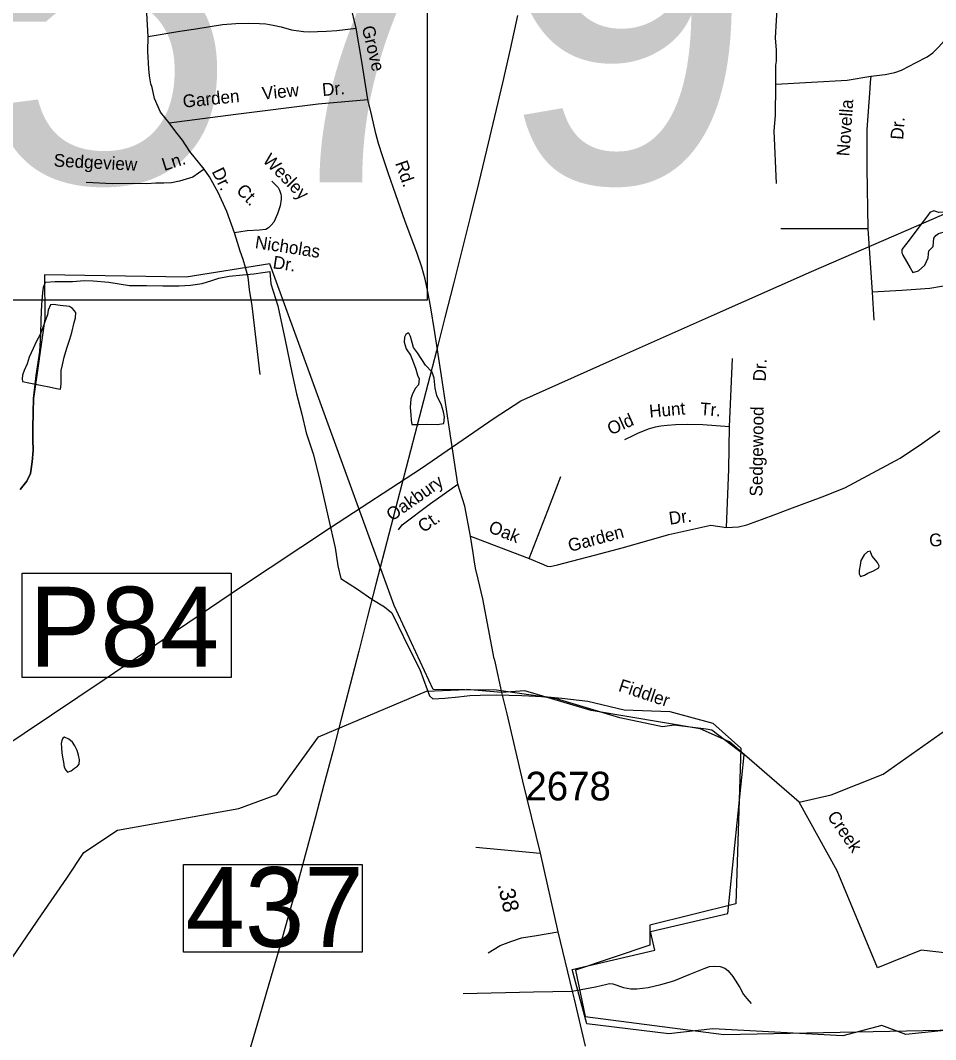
# Model space of a CAD drawing. Extents: x 1551653 to 1702041, y 811336 to 920032.
# Drawn here: x 1662302 to 1667009, y 848264 to 853507 of the extents above; entities that cross this region are included whole.
import ezdxf

# ---------------------------------------------------------------- set-up
doc = ezdxf.new("R2010")
doc.units = 0
for name, color, linetype in [('Old_Level_10', 7, 'Continuous'), ('Old_Level_17', 7, 'Continuous'), ('Old_Level_21', 7, 'Continuous'), ('Old_Level_3', 7, 'Continuous'), ('Old_Level_31', 7, 'Continuous'), ('Old_Level_32', 7, 'Continuous'), ('Old_Level_35', 7, 'Continuous'), ('Old_Level_48', 7, 'Continuous'), ('Old_Level_49', 7, 'Continuous'), ('Old_Level_50', 7, 'Continuous'), ('Old_Level_56', 7, 'Continuous'), ('Old_Level_59', 7, 'Continuous'), ('Old_Level_62', 7, 'Continuous'), ('Old_Level_8', 7, 'Continuous')]:
    doc.layers.add(name, color=color, linetype=linetype)

msp = doc.modelspace()

# ---------------------------------------------------------------- linework, layer by layer
at = {"layer": 'Old_Level_3'}
for points in [[(1664393.918, 852067.525), (1657557.401, 852067.525), (1657557.401, 854986.126), (1664393.918, 854986.126), (1664393.918, 852067.525)], [(1664859.11, 853531.367), (1664820.59, 853358.329), (1664781.157, 853185.443), (1664740.886, 853012.704), (1664699.851, 852840.107), (1664658.125, 852667.649), (1664615.781, 852495.322), (1664572.894, 852323.124), (1664529.539, 852151.047), (1664485.788, 851979.089), (1664441.715, 851807.245), (1664397.395, 851635.508), (1664352.9, 851463.875), (1664308.307, 851292.341), (1664263.686, 851120.9), (1664219.174, 850949.447), (1664174.85, 850777.843), (1664130.637, 850606.118), (1664086.461, 850434.308), (1664042.242, 850262.449), (1663997.903, 850090.571), (1663953.368, 849918.712), (1663908.559, 849746.904), (1663863.399, 849575.184), (1663817.812, 849403.583), (1663771.719, 849232.138), (1663725.044, 849060.883), (1663677.709, 848889.85), (1663629.637, 848719.077), (1663580.751, 848548.595), (1663530.974, 848378.441), (1663480.228, 848208.647)]]:
    msp.add_lwpolyline(points, dxfattribs=at)
at = {"layer": 'Old_Level_31'}
msp.add_line((1664777.207, 850049.933), (1664777.207, 850049.933), dxfattribs=at)
for points in [[(1662311.174, 850663.969), (1663386.053, 850663.969), (1663386.053, 850127.607), (1662311.174, 850127.607), (1662311.174, 850663.969)], [(1663141.655, 849164.511), (1664060.24, 849164.511), (1664060.24, 848713.958), (1663141.655, 848713.958), (1663141.655, 849164.511)]]:
    msp.add_lwpolyline(points, dxfattribs=at)
at = {"layer": 'Old_Level_32'}
msp.add_lwpolyline([(1664738.481, 850222.691), (1664743.772, 850200.127), (1664777.207, 850049.933), (1664804.107, 849939.904), (1664883.916, 849593.497), (1664975.025, 849223.63), (1665066.448, 848817.967), (1665140.7, 848514.138), (1665150.223, 848472.197), (1665207.362, 848230.085)], dxfattribs=at)
at = {"layer": 'Old_Level_35'}
for p, q in [((1666660.321, 852434.638), (1666212.572, 852434.638)), ((1666660.321, 852434.638), (1666682.57, 852108.969)), ((1666682.57, 852108.969), (1666690.913, 851964.226)), ((1665948.696, 851416.667), (1665964.848, 851768.527)), ((1664616.98, 850854.146), (1664919.587, 850738.601)), ((1664645.11, 849254.582), (1664975.025, 849223.63))]:
    msp.add_line(p, q, dxfattribs=at)
for points in [[(1666187.995, 853178.691), (1666187.995, 853276.871), (1666190.863, 853296.966), (1666190.863, 853354.381), (1666185.126, 853417.537), (1666196.602, 853596.098), (1666213.816, 853848.723), (1666248.244, 854256.369), (1666276.322, 854583.185)], [(1664028.428, 853466.424), (1663999.929, 853586.858), (1663982.263, 853647.462), (1663929.266, 853798.974), (1663866.175, 853978.261), (1663780.37, 854205.528), (1663699.614, 854397.443)], [(1662958.979, 853423.873), (1662945.04, 853665.139), (1662937.469, 853902.506), (1662910.389, 854071.179)], [(1666675.726, 853219.456), (1666750.319, 853228.068), (1666799.092, 853239.551), (1666833.521, 853251.034), (1666873.687, 853271.129), (1666905.246, 853288.354), (1666965.494, 853319.932), (1666994.185, 853340.027), (1667025.744, 853371.606), (1667065.91, 853414.667), (1667097.469, 853457.728), (1667123.29, 853495.047), (1667149.111, 853549.592), (1667212.229, 853661.55), (1667278.216, 853793.605), (1667306.906, 853856.761), (1667344.204, 853940.013), (1667398.715, 854051.972)], [(1662958.979, 853423.873), (1663122.783, 853450.664), (1663204.685, 853463.272), (1663341.712, 853485.336), (1663411.014, 853491.64), (1663477.166, 853493.216), (1663532.292, 853491.64), (1663565.368, 853488.488), (1663601.593, 853482.184), (1663644.119, 853474.304), (1663696.096, 853458.545), (1663757.522, 853449.088), (1663790.598, 853447.513), (1663829.973, 853449.088), (1663877.224, 853452.24), (1663929.201, 853455.393), (1664028.428, 853466.424)], [(1663067.657, 852979.444), (1663023.556, 853034.603), (1662992.055, 853105.523), (1662979.455, 853162.258), (1662973.155, 853181.171), (1662966.854, 853222.146), (1662963.705, 853258.394), (1662957.405, 853346.649), (1662958.979, 853423.873)], [(1664089.907, 853100.709), (1664058.353, 853296.217), (1664028.428, 853466.424)], [(1666187.995, 853178.691), (1666555.227, 853199.361), (1666675.726, 853219.456)], [(1666675.726, 853219.456), (1666672.856, 853189.026), (1666671.349, 853157.166), (1666656.241, 852945.359), (1666655.643, 852746.932), (1666660.321, 852434.638)], [(1666190.863, 852668.273), (1666179.388, 852938.123), (1666185.126, 853018.504), (1666185.126, 853081.66), (1666187.995, 853110.368), (1666187.995, 853178.691)], [(1663067.657, 852979.444), (1663411.014, 853025.147), (1663833.917, 853078.298), (1664089.907, 853100.709)], [(1664551.95, 851120.67), (1664509.696, 851404.879), (1664467.239, 851678.888), (1664434.533, 851901.072), (1664411.524, 852039.212), (1664397.781, 852111.331), (1664384.27, 852175.238), (1664366.921, 852237.223), (1664343.135, 852307.545), (1664280.163, 852477.915), (1664232.82, 852610.146), (1664193.477, 852722.206), (1664164.458, 852810.641), (1664144.543, 852874.479), (1664130.36, 852924.994), (1664109.408, 853016.67), (1664089.907, 853100.709)], [(1663246.634, 852741.138), (1663172.967, 852831.986), (1663135.383, 852891.188), (1663102.307, 852933.74), (1663067.657, 852979.444)], [(1663246.634, 852741.138), (1663189.917, 852700.863), (1663120.392, 852680.725), (1663080.141, 852671.572), (1663039.89, 852669.741), (1662999.64, 852669.741), (1662952.071, 852666.08), (1662886.206, 852667.91), (1662776.431, 852666.08), (1662641.041, 852673.403)], [(1663403.978, 852413.444), (1663363.728, 852523.286), (1663319.818, 852622.143), (1663274.078, 852702.694), (1663246.634, 852741.138)], [(1663595.699, 852679.719), (1663627.461, 852647.459), (1663635.381, 852633.489), (1663641.375, 852613.358), (1663643.173, 852603.315), (1663643.251, 852587.505), (1663638.957, 852553.374), (1663624.692, 852511.242), (1663606.437, 852469.591), (1663592.507, 852453.663), (1663578.415, 852439.742), (1663564.249, 852431.826), (1663532.356, 852428.073), (1663468.445, 852424.368), (1663403.978, 852413.444)], [(1663536.096, 851686.201), (1663511.267, 851892.414), (1663494.023, 852038.441), (1663480.128, 852122.768), (1663473.503, 852186.438), (1663460.695, 852235.867), (1663447.888, 852276.142), (1663433.252, 852320.078), (1663418.615, 852364.015), (1663403.978, 852413.444)], [(1668368.865, 852394.096), (1668053.534, 852407.083), (1667697.151, 852400.827), (1667538.034, 852382.006), (1667429.573, 852343.037), (1667204.308, 852192.728), (1667099.727, 852147.938), (1666980.143, 852128.453), (1666835.528, 852117.319), (1666682.57, 852108.969)], [(1665948.696, 851416.667), (1665811.82, 851426.25), (1665733.011, 851427.851), (1665670.941, 851426.113), (1665629.041, 851422.359), (1665596.157, 851419.026), (1665567.056, 851414.813), (1665531.036, 851404.941), (1665476.929, 851381.228), (1665452.877, 851369.508), (1665408.655, 851349.797)], [(1665933.775, 850898.893), (1665945.468, 851198.616), (1665948.696, 851416.667)], [(1665933.775, 850898.893), (1665995.681, 850902.436), (1666037.702, 850912.19), (1666113.903, 850939.857), (1666187.923, 850967.734), (1666260.096, 850994.916), (1666426.225, 851055.976), (1666542.445, 851103.243), (1666827.093, 851255.742), (1666941.522, 851333.062), (1667031.857, 851396.46)], [(1664246.833, 850886.54), (1664264.969, 850912.387), (1664411.462, 851021.468), (1664551.95, 851120.67)], [(1664616.98, 850854.146), (1664588.406, 851008.336), (1664551.95, 851120.67)], [(1664919.587, 850738.601), (1665014.859, 850985.999), (1665081.857, 851161.53)], [(1664919.587, 850738.601), (1664993.209, 850708.289), (1665011.254, 850700.12), (1665027.218, 850697.994), (1665065.007, 850706.229), (1665254.308, 850755.612), (1665403.402, 850795.805), (1665637.68, 850862.485), (1665853.086, 850911.11), (1665933.775, 850898.893)], [(1664738.481, 850222.691), (1664679.833, 850530.855), (1664656.978, 850633.004), (1664643.248, 850689.996), (1664635.496, 850731.978), (1664630.313, 850768.358), (1664616.98, 850854.146)], [(1664707.895, 848710.416), (1664770.09, 848747.972), (1664824.161, 848769.684), (1664880.148, 848787.358), (1664956.224, 848799.018), (1665066.448, 848817.967)], [(1665140.7, 848514.138), (1665260.433, 848535.301), (1665318.54, 848548.93), (1665332.428, 848552.847), (1665348.392, 848550.725), (1665404.252, 848532.578), (1665442.342, 848526.204), (1665472.158, 848526.197), (1665530.305, 848531.82), (1665596.256, 848547.49), (1665662.286, 848566.958), (1665742.571, 848598.546), (1665818.65, 848630.016), (1665846.666, 848639.855), (1665872.715, 848641.725), (1665900.507, 848640.56), (1665924.536, 848631.469), (1665940.497, 848619.337), (1665951.255, 848607.112), (1665966.298, 848589.199), (1666001.977, 848533.044), (1666021.655, 848497.024), (1666037.617, 848474.888), (1666061.34, 848450.794)], [(1664578.778, 848501.125), (1664940.713, 848510.324), (1665140.7, 848514.138)]]:
    msp.add_lwpolyline(points, dxfattribs=at)
at = {"layer": 'Old_Level_48'}
msp.add_line((1663663.55, 851861.735), (1663698.71, 851695.272), dxfattribs=at)
for points in [[(1662301.023, 851094.306), (1662335.816, 851136.743), (1662354.537, 851176.431), (1662363.592, 851236.264), (1662368.608, 851294.157), (1662365.596, 851351.175), (1662366.607, 851409.131), (1662368.018, 851490.069), (1662369.271, 851562.015), (1662377.289, 851619.859), (1662383.359, 851680.735), (1662394.523, 851746.529), (1662402.542, 851804.376), (1662407.063, 851891.263), (1662408.385, 851967.204), (1662411.764, 852046.115), (1662417.798, 852104.989), (1662421.325, 852134.92), (1662431.774, 852159.746), (1662480.924, 852163.979), (1662571.062, 852163.578), (1662631.245, 852168.641), (1662677.289, 852166.925), (1662757.292, 852159.684), (1662864.171, 852143.03), (1662951.32, 852143.674), (1663035.415, 852141.367), (1663119.545, 852141.059), (1663176.691, 852144.169), (1663236.959, 852154.225), (1663287.307, 852169.435), (1663323.564, 852180.865), (1663376.825, 852191.032), (1663447.057, 852197.935), (1663502.251, 852204.074), (1663549.436, 852210.337), (1663585.571, 852214.772), (1663590.482, 852151.728), (1663626.562, 852038.224), (1663663.55, 851861.735)], [(1663698.71, 851695.272), (1663722.844, 851585.948), (1663749.055, 851480.594), (1663771.43, 851385.292), (1663808.602, 851276.769), (1663840.436, 851149.335), (1663885.068, 850951.74), (1663920.367, 850793.269), (1663934.803, 850702.088), (1663950.692, 850636.875), (1664036.85, 850580.563), (1664110.078, 850529.448), (1664175.504, 850490.452), (1664212.013, 850458.897), (1664244.907, 850392.42), (1664299.083, 850282.631), (1664356.176, 850167.798), (1664394.451, 850065.256), (1664406.911, 850033.077), (1664423.657, 850016.824), (1664485.809, 850019.856), (1664555.057, 850027.776), (1664613.272, 850034.865), (1664666.376, 850036.04), (1664750.752, 850038.53), (1664882.073, 850033.552), (1664950.718, 850031.562), (1665012.858, 850027.221), (1665087.197, 850019.782), (1665221.007, 850004.904), (1665406.853, 849960.27), (1665641.847, 849951.318), (1665863.184, 849891.674), (1666007.904, 849763.866), (1665982.365, 848962.932), (1665539.692, 848852.164), (1665539.692, 848749.917), (1665156.61, 848622.109), (1665207.688, 848383.533), (1665919.425, 848290.434), (1668652.172, 848345.572)]]:
    msp.add_lwpolyline(points, dxfattribs=at)
at = {"layer": 'Old_Level_49'}
msp.add_line((1663586.015, 852255.104), (1663586.015, 852255.104), dxfattribs=at)
for points in [[(1663586.015, 852255.104), (1663155.2, 852185.745), (1662426.958, 852197.997), (1662427.265, 851972.491), (1662369.271, 851562.015), (1662368.018, 851490.069), (1662366.607, 851409.131), (1662365.596, 851351.175), (1662368.608, 851294.157), (1662363.592, 851236.264), (1662354.537, 851176.431), (1662335.816, 851136.743), (1662301.023, 851094.306)], [(1667069.747, 848311.952), (1666856.8, 848290.627), (1666732.026, 848336.558), (1666531.588, 848283.04), (1665863.589, 848319.137), (1665636.843, 848293.857), (1665214.846, 848345.427), (1665140.515, 848625.682), (1665565.485, 848723.646), (1665543.339, 848820.943), (1665941.345, 848912.806), (1666025.109, 849729.119), (1665859.222, 849855.226), (1665828.977, 849860.608), (1665664.73, 849881.523), (1665604.958, 849873.731), (1665385.039, 849919.253), (1665059.519, 850017.012), (1664751.121, 850061.508), (1664425.293, 850065.25), (1664225.367, 850497.962), (1663586.015, 852255.104)]]:
    msp.add_lwpolyline(points, dxfattribs=at)
at = {"layer": 'Old_Level_50'}
msp.add_line((1664759.373, 850056.219), (1664759.373, 850056.219), dxfattribs=at)
at = {"layer": 'Old_Level_56'}
msp.add_lwpolyline([(1658056.153, 847053.995), (1658642.585, 847434.49), (1659307.778, 847869.817), (1659997.143, 848323.061), (1660793.113, 848832.771), (1661317.196, 849168.109), (1662048.943, 849658.711), (1662732.387, 850115.879), (1663434.003, 850590.888), (1663897.7, 850898.837), (1664365.32, 851202.904), (1664738.338, 851460.066), (1664875.444, 851550.332), (1665347.956, 851760.249), (1665856.439, 851987.644), (1666371.13, 852215.114), (1666960.046, 852471.494), (1667669.083, 852779.927), (1672104.156, 854678.59), (1675930.75, 856261.388), (1682296.236, 858958.483), (1686555.226, 862371.176)], dxfattribs=at)
at = {"layer": 'Old_Level_59'}
for points in [[(1666307.413, 849486.099), (1666471.405, 849523.144), (1666739.408, 849629.258), (1667351.512, 850061.209), (1667636.203, 850347.043)], [(1657872.434, 846365.808), (1658298.894, 846465.667), (1658591.914, 846571.269), (1658752.995, 846693.669), (1659071.865, 847019.074), (1659181.297, 847089.576), (1659369.972, 847180.221), (1660010.316, 847448.58), (1660562.746, 847725.355), (1661101.497, 847932.985), (1661999.677, 848439.287), (1662184.736, 848576.723), (1662411.389, 848906.479), (1662541.299, 849094.727), (1662628.026, 849227.514), (1662801.953, 849341.684), (1663425.297, 849453.279), (1663620.361, 849525.245), (1663835.439, 849821.06), (1664390.956, 850056.453), (1664596.471, 850065.299)], [(1666307.413, 849486.099), (1665949.445, 849796.324), (1665798.075, 849862.016), (1665237.322, 849956.937), (1664896.538, 850058.779), (1664777.207, 850049.933), (1664596.471, 850065.299)], [(1667613.545, 848350.964), (1667387.817, 848593.711), (1667189.656, 848695.976), (1666935.761, 848723.867), (1666709.733, 848633.997), (1666502.183, 849133.097), (1666307.413, 849486.099)]]:
    msp.add_lwpolyline(points, dxfattribs=at)
at = {"layer": 'Old_Level_62'}
for points in [[(1667129.11, 852507.369), (1667129.93, 852519.775), (1667120.087, 852528.592), (1667099.172, 852532.949), (1667080.512, 852529.72), (1667055.393, 852520.134), (1667024.533, 852518.801), (1667016.434, 852522.953), (1667000.132, 852527.26), (1666979.114, 852518.237), (1666967.221, 852502.089), (1666912.78, 852428.835), (1666873.717, 852376.956), (1666835.885, 852328.564), (1666835.167, 852311.083), (1666838.346, 852304.47)], [(1666838.346, 852304.47), (1666840.806, 852299.395), (1666878.433, 852233.676), (1666891.557, 852210.197), (1666921.289, 852218.554), (1666953.688, 852247.824), (1666970.399, 852284.888), (1666973.578, 852306.982), (1666974.398, 852321.49), (1666996.749, 852343.943), (1667000.747, 852386.952), (1667009.667, 852400.793), (1667024.328, 852409.918), (1667048.934, 852417.762), (1667093.123, 852417.197), (1667110.655, 852423.964), (1667113.833, 852444.879), (1667119.575, 852480.866), (1667128.494, 852497.629), (1667129.11, 852507.369)], [(1662472.274, 852044.669), (1662456.69, 852043.49), (1662445.72, 852016.065), (1662441.927, 851992.074), (1662430.239, 851961.111), (1662422.959, 851940.708), (1662403.992, 851891.444), (1662383.692, 851854.279), (1662367.698, 851818.394), (1662348.115, 851774.154), (1662337.042, 851739.654), (1662321.766, 851705.206), (1662313.051, 851681.983), (1662310.693, 851662.913), (1662313.359, 851649.432), (1662345.757, 851642.665), (1662388.818, 851634.36), (1662414.142, 851628.362), (1662449.411, 851621.544), (1662487.551, 851613.24), (1662509.389, 851610.164), (1662511.849, 851634.873), (1662511.234, 851706.282), (1662518.001, 851734.476), (1662526.921, 851774.616), (1662541.582, 851820.393), (1662556.346, 851866.838), (1662566.701, 851902.056), (1662578.594, 851953.524), (1662585.258, 851976.08), (1662587.719, 852004.325), (1662571.007, 852025.035), (1662555.525, 852035.135), (1662507.543, 852040.671), (1662472.274, 852044.669)], [(1664294.226, 851898.375), (1664284.794, 851891.044), (1664278.027, 851877.049), (1664276.797, 851851.828), (1664286.639, 851817.994), (1664308.785, 851784.981), (1664319.652, 851759.554), (1664336.877, 851713.52), (1664344.874, 851682.506), (1664353.076, 851662.77), (1664349.898, 851631.961), (1664333.801, 851615.3), (1664318.525, 851586.49), (1664309.707, 851560.398), (1664306.427, 851516.465), (1664309.707, 851477.147), (1664311.245, 851449.977), (1664314.731, 851428.447), (1664352.153, 851427.934), (1664390.498, 851429.318), (1664445.657, 851428.6), (1664480.311, 851433.778), (1664483.592, 851465.51), (1664478.26, 851493.653), (1664467.495, 851528.41), (1664444.632, 851577.366), (1664434.789, 851614.942), (1664430.791, 851666.461), (1664420.846, 851697.424), (1664385.782, 851733.462), (1664344.464, 851796.669), (1664324.164, 851824.095), (1664317.91, 851850.342), (1664308.99, 851881.355), (1664299.865, 851898.324), (1664294.226, 851898.375)], [(1666673.043, 850776.168), (1666658.69, 850773.349), (1666642.593, 850757.918), (1666625.574, 850727.878), (1666621.268, 850704.605), (1666616.654, 850676.718), (1666616.449, 850660.109), (1666623.216, 850645.704), (1666643.311, 850653.444), (1666660.33, 850662.877), (1666689.448, 850675.487), (1666716.925, 850690.405), (1666719.385, 850701.683), (1666710.568, 850717.78), (1666682.681, 850751.049), (1666673.043, 850776.168)], [(1662528.971, 849820.008), (1662520.974, 849815.138), (1662516.155, 849802.886), (1662511.234, 849787.661), (1662513.387, 849766.694), (1662515.643, 849738.346), (1662519.949, 849709.024), (1662523.435, 849691.03), (1662527.126, 849666.014), (1662535.533, 849649.609), (1662544.76, 849640.177), (1662563.83, 849646.585), (1662581.259, 849660.682), (1662596.741, 849671.447), (1662604.123, 849681.342), (1662606.071, 849703.282), (1662600.739, 849726.606), (1662593.665, 849751.008), (1662581.977, 849776.076), (1662570.289, 849794.223), (1662551.835, 849809.755), (1662528.971, 849820.008)]]:
    msp.add_lwpolyline(points, dxfattribs=at)

# ---------------------------------------------------------------- texts
at = {"layer": 'Old_Level_10'}
for s, rotation, p in [('Grove', 283.653411, (1664057.287, 853471.229)), ('View', 5.739417, (1663548.069, 853098.851)), ('Dr.', 5.003358, (1663856.831, 853117.655)), ('Garden', 5.768722, (1663140.481, 853057.665)), ('Novella', 85.896156, (1666565.403, 852806.379)), ('Dr.', 85.919997, (1666842.411, 852891.688)), ('Sedgeview', 357.018864, (1662472.639, 852755.34)), ('Ln.', 17.663381, (1663041.842, 852732.17)), ('Wesley', 314.553717, (1663544.59, 852783.356)), ('Dr.', 295.965222, (1663284.974, 852729.908)), ('Rd.', 289.345917, (1664228.618, 852772.457)), ('Ct.', 314.553717, (1663408.399, 852627.331)), ('Nicholas', 351.320417, (1663505.939, 852335.509)), ('Dr.', 351.320417, (1663597.342, 852232.143)), ('Dr.', 87.371775, (1666135.423, 851648.56)), ('Hunt', 5.118775, (1665539.134, 851463.555)), ('Tr.', 355.995008, (1665796.141, 851476.718)), ('Old', 24.023986, (1665338.812, 851372.214)), ('Sedgewood', 89.151772, (1666118.491, 851057.23)), ('Oakbury', 35.226889, (1664213.337, 850928.188)), ('Ct.', 35.226889, (1664375.359, 850868.883)), ('Dr.', 7.928467, (1665642.004, 850912.6)), ('Oak', 338.566756, (1664704.858, 850876.016)), ('Garden', 15.087386, (1665128.783, 850772.18)), ('Garden', 3.572733, (1666978.141, 850799.605))]:
    msp.add_text(s, height=65.6167, rotation=rotation, dxfattribs=at).set_placement(p)
at = {"layer": 'Old_Level_17'}
msp.add_text('.38', height=82.0208, rotation=282.795069, dxfattribs=at).set_placement((1664756.197, 849061.313))
at = {"layer": 'Old_Level_21'}
for s, rotation, p in [('Fiddler', 341.720647, (1665373.736, 850058.621)), ('Creek', 304.568753, (1666448.758, 849413.013))]:
    msp.add_text(s, height=65.6167, rotation=rotation, dxfattribs=at).set_placement(p)
at = {"layer": 'Old_Level_3'}
msp.add_text('U-2579', height=1788.0542, dxfattribs=at).set_placement((1658231.951, 852673.541))
at = {"layer": 'Old_Level_31'}
for s, p in [('P84', (1662348.431, 850183.348)), ('437', (1663152.205, 848741.293))]:
    msp.add_text(s, height=410.1042, dxfattribs=at).set_placement(p)
at = {"layer": 'Old_Level_8'}
msp.add_text('2678', height=147.6375, dxfattribs=at).set_placement((1664899.849, 849494.384))

doc.saveas('drawing.dxf')
